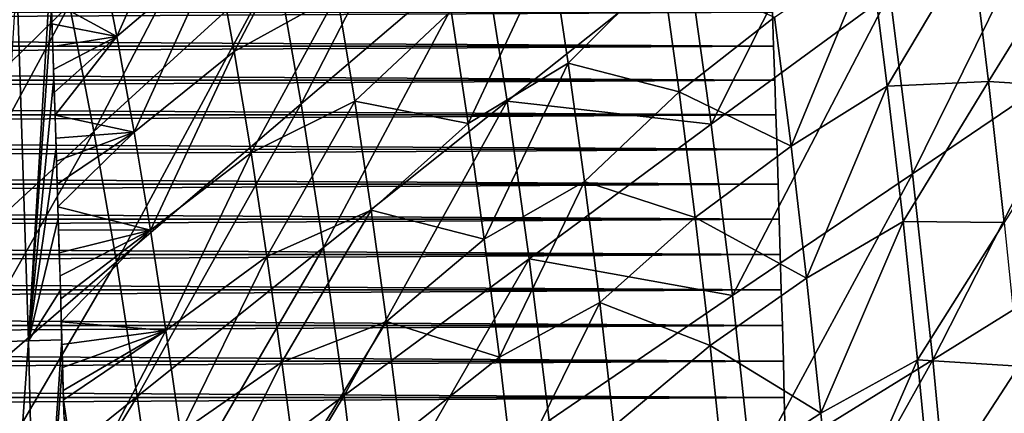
# Model space of a CAD drawing. Header units: millimetres. Extents: x -300 to 300, y -500 to 500.
# Tile 542 of 656: x 122 to 173, y 108 to 129. Entities that reach past the tile are written whole.
import ezdxf

# ---------------------------------------------------------------- set-up
doc = ezdxf.new("R2010")
doc.units = ezdxf.units.MM
doc.header["$LTSCALE"] = 81.481481
for name, color, linetype in [('13', 7, 'CONTINUOUS'), ('19', 7, 'CONTINUOUS'), ('2', 7, 'CONTINUOUS'), ('21', 7, 'CONTINUOUS'), ('5', 7, 'CONTINUOUS'), ('6', 7, 'CONTINUOUS')]:
    doc.layers.add(name, color=color, linetype=linetype)

msp = doc.modelspace()

# ---------------------------------------------------------------- linework, layer by layer
at = {"layer": '13', "color": 7, "linetype": 'CONTINUOUS'}
for points in [[(122.817, 112.198, 58.396), (121.045, 112.148, 58.344), (122.221, 130.901, 58.413), (122.817, 112.198, 58.396)], [(123.945, 130.97, 58.341), (122.817, 112.198, 58.396), (122.221, 130.901, 58.413), (123.945, 130.97, 58.341)], [(124.004, 129.335, 58.34), (122.817, 112.198, 58.396), (123.945, 130.97, 58.341), (124.004, 129.335, 58.34)], [(124.127, 125.779, 58.338), (122.817, 112.198, 58.396), (124.004, 129.335, 58.34), (124.127, 125.779, 58.338)], [(124.245, 122.175, 58.335), (122.817, 112.198, 58.396), (124.127, 125.779, 58.338), (124.245, 122.175, 58.335)], [(124.359, 118.518, 58.332), (122.817, 112.198, 58.396), (124.245, 122.175, 58.335), (124.359, 118.518, 58.332)], [(124.469, 114.806, 58.328), (122.817, 112.198, 58.396), (124.359, 118.518, 58.332), (124.469, 114.806, 58.328)], [(124.541, 112.254, 58.326), (122.817, 112.198, 58.396), (124.469, 114.806, 58.328), (124.541, 112.254, 58.326)], [(122.817, 112.198, 58.396), (121.494, 93.456, 58.321), (121.045, 112.148, 58.344), (122.817, 112.198, 58.396)], [(123.265, 93.494, 58.373), (121.494, 93.456, 58.321), (122.817, 112.198, 58.396), (123.265, 93.494, 58.373)], [(124.541, 112.254, 58.326), (123.265, 93.494, 58.373), (122.817, 112.198, 58.396), (124.541, 112.254, 58.326)], [(124.574, 111.036, 58.324), (123.265, 93.494, 58.373), (124.541, 112.254, 58.326), (124.574, 111.036, 58.324)], [(124.676, 107.205, 58.32), (123.265, 93.494, 58.373), (124.574, 111.036, 58.324), (124.676, 107.205, 58.32)]]:
    msp.add_3dface(points, dxfattribs=at)
at = {"layer": '19', "color": 7, "linetype": 'CONTINUOUS'}
for points in [[(123.598, 135.882, 73.395), (122.162, 142.021, 73.483), (114.236, 126.19, 74.074), (123.598, 135.882, 73.395)], [(136.892, 124.439, 72.347), (144.958, 140.11, 71.541), (135.641, 131.641, 72.435), (136.892, 124.439, 72.347)], [(146.292, 132.453, 71.444), (144.958, 140.11, 71.541), (136.892, 124.439, 72.347), (146.292, 132.453, 71.444)], [(158.053, 123.385, 70.238), (166.013, 139.2, 69.204), (156.85, 131.984, 70.334), (158.053, 123.385, 70.238)], [(167.283, 130.141, 69.1), (166.013, 139.2, 69.204), (158.053, 123.385, 70.238), (167.283, 130.141, 69.1)], [(126.196, 123.009, 73.228), (134.295, 138.627, 72.527), (124.942, 129.545, 73.31), (126.196, 123.009, 73.228)], [(135.641, 131.641, 72.435), (134.295, 138.627, 72.527), (126.196, 123.009, 73.228), (135.641, 131.641, 72.435)], [(168.443, 120.814, 69.003), (176.322, 136.769, 67.847), (167.283, 130.141, 69.1), (168.443, 120.814, 69.003)], [(177.541, 126.977, 67.742), (176.322, 136.769, 67.847), (168.443, 120.814, 69.003), (177.541, 126.977, 67.742)], [(115.48, 120.299, 73.998), (123.598, 135.882, 73.395), (114.236, 126.19, 74.074), (115.48, 120.299, 73.998)], [(124.942, 129.545, 73.31), (123.598, 135.882, 73.395), (115.48, 120.299, 73.998), (124.942, 129.545, 73.31)], [(138.048, 117.019, 72.263), (146.292, 132.453, 71.444), (136.892, 124.439, 72.347), (138.048, 117.019, 72.263)], [(147.525, 124.564, 71.351), (146.292, 132.453, 71.444), (138.048, 117.019, 72.263), (147.525, 124.564, 71.351)], [(147.525, 124.564, 71.351), (156.85, 131.984, 70.334), (146.292, 132.453, 71.444), (147.525, 124.564, 71.351)], [(127.361, 116.272, 73.149), (135.641, 131.641, 72.435), (126.196, 123.009, 73.228), (127.361, 116.272, 73.149)], [(136.892, 124.439, 72.347), (135.641, 131.641, 72.435), (127.361, 116.272, 73.149), (136.892, 124.439, 72.347)], [(158.053, 123.385, 70.238), (156.85, 131.984, 70.334), (147.525, 124.564, 71.351), (158.053, 123.385, 70.238)], [(159.152, 114.535, 70.147), (167.283, 130.141, 69.1), (158.053, 123.385, 70.238), (159.152, 114.535, 70.147)], [(168.443, 120.814, 69.003), (167.283, 130.141, 69.1), (159.152, 114.535, 70.147), (168.443, 120.814, 69.003)], [(116.64, 114.223, 73.926), (124.942, 129.545, 73.31), (115.48, 120.299, 73.998), (116.64, 114.223, 73.926)], [(126.196, 123.009, 73.228), (124.942, 129.545, 73.31), (116.64, 114.223, 73.926), (126.196, 123.009, 73.228)], [(169.493, 111.22, 68.911), (177.541, 126.977, 67.742), (168.443, 120.814, 69.003), (169.493, 111.22, 68.911)], [(178.645, 116.902, 67.643), (177.541, 126.977, 67.742), (169.493, 111.22, 68.911), (178.645, 116.902, 67.643)], [(139.11, 109.381, 72.183), (147.525, 124.564, 71.351), (138.048, 117.019, 72.263), (139.11, 109.381, 72.183)], [(148.659, 116.44, 71.263), (147.525, 124.564, 71.351), (139.11, 109.381, 72.183), (148.659, 116.44, 71.263)], [(148.659, 116.44, 71.263), (158.053, 123.385, 70.238), (147.525, 124.564, 71.351), (148.659, 116.44, 71.263)], [(128.438, 109.333, 73.074), (136.892, 124.439, 72.347), (127.361, 116.272, 73.149), (128.438, 109.333, 73.074)], [(138.048, 117.019, 72.263), (136.892, 124.439, 72.347), (128.438, 109.333, 73.074), (138.048, 117.019, 72.263)], [(117.717, 107.961, 73.856), (126.196, 123.009, 73.228), (116.64, 114.223, 73.926), (117.717, 107.961, 73.856)], [(127.361, 116.272, 73.149), (126.196, 123.009, 73.228), (117.717, 107.961, 73.856), (127.361, 116.272, 73.149)], [(159.152, 114.535, 70.147), (158.053, 123.385, 70.238), (148.659, 116.44, 71.263), (159.152, 114.535, 70.147)], [(160.148, 105.432, 70.062), (168.443, 120.814, 69.003), (159.152, 114.535, 70.147), (160.148, 105.432, 70.062)], [(169.493, 111.22, 68.911), (168.443, 120.814, 69.003), (160.148, 105.432, 70.062), (169.493, 111.22, 68.911)], [(129.428, 102.19, 73.002), (138.048, 117.019, 72.263), (128.438, 109.333, 73.074), (129.428, 102.19, 73.002)], [(139.11, 109.381, 72.183), (138.048, 117.019, 72.263), (129.428, 102.19, 73.002), (139.11, 109.381, 72.183)], [(170.437, 101.354, 68.826), (178.645, 116.902, 67.643), (169.493, 111.22, 68.911), (170.437, 101.354, 68.826)], [(179.636, 106.54, 67.553), (178.645, 116.902, 67.643), (170.437, 101.354, 68.826), (179.636, 106.54, 67.553)], [(140.081, 101.521, 72.108), (148.659, 116.44, 71.263), (139.11, 109.381, 72.183), (140.081, 101.521, 72.108)], [(149.695, 108.081, 71.18), (148.659, 116.44, 71.263), (140.081, 101.521, 72.108), (149.695, 108.081, 71.18)], [(149.695, 108.081, 71.18), (159.152, 114.535, 70.147), (148.659, 116.44, 71.263), (149.695, 108.081, 71.18)], [(118.714, 101.512, 73.789), (127.361, 116.272, 73.149), (117.717, 107.961, 73.856), (118.714, 101.512, 73.789)], [(128.438, 109.333, 73.074), (127.361, 116.272, 73.149), (118.714, 101.512, 73.789), (128.438, 109.333, 73.074)], [(160.148, 105.432, 70.062), (159.152, 114.535, 70.147), (149.695, 108.081, 71.18), (160.148, 105.432, 70.062)], [(161.042, 96.073, 69.984), (169.493, 111.22, 68.911), (160.148, 105.432, 70.062), (161.042, 96.073, 69.984)], [(170.437, 101.354, 68.826), (169.493, 111.22, 68.911), (161.042, 96.073, 69.984), (170.437, 101.354, 68.826)], [(119.629, 94.875, 73.726), (128.438, 109.333, 73.074), (118.714, 101.512, 73.789), (119.629, 94.875, 73.726)], [(129.428, 102.19, 73.002), (128.438, 109.333, 73.074), (119.629, 94.875, 73.726), (129.428, 102.19, 73.002)], [(130.332, 94.842, 72.935), (139.11, 109.381, 72.183), (129.428, 102.19, 73.002), (130.332, 94.842, 72.935)], [(140.081, 101.521, 72.108), (139.11, 109.381, 72.183), (130.332, 94.842, 72.935), (140.081, 101.521, 72.108)]]:
    msp.add_3dface(points, dxfattribs=at)
at = {"layer": '2', "color": 7, "linetype": 'CONTINUOUS'}
for points in [[(161.217, 129.17, 16), (161.278, 127.414, 16), (161.217, 129.171, 11), (161.217, 129.17, 16)], [(161.217, 129.171, 11), (161.278, 127.414, 16), (161.278, 127.414, 11), (161.217, 129.171, 11)], [(161.278, 127.414, 16), (161.339, 125.648, 16), (161.278, 127.414, 11), (161.278, 127.414, 16)], [(161.278, 127.414, 11), (161.339, 125.648, 16), (161.339, 125.648, 11), (161.278, 127.414, 11)], [(161.339, 125.648, 16), (161.398, 123.871, 16), (161.339, 125.648, 11), (161.339, 125.648, 16)], [(161.339, 125.648, 11), (161.398, 123.871, 16), (161.398, 123.872, 11), (161.339, 125.648, 11)], [(161.398, 123.871, 16), (161.457, 122.085, 16), (161.398, 123.872, 11), (161.398, 123.871, 16)], [(161.398, 123.872, 11), (161.457, 122.085, 16), (161.457, 122.086, 11), (161.398, 123.872, 11)], [(161.457, 122.085, 16), (161.514, 120.289, 16), (161.457, 122.086, 11), (161.457, 122.085, 16)], [(161.457, 122.086, 11), (161.514, 120.289, 16), (161.514, 120.289, 11), (161.457, 122.086, 11)], [(161.514, 120.289, 16), (161.57, 118.481, 16), (161.514, 120.289, 11), (161.514, 120.289, 16)], [(161.514, 120.289, 11), (161.57, 118.481, 16), (161.57, 118.482, 11), (161.514, 120.289, 11)], [(161.57, 118.481, 16), (161.625, 116.663, 16), (161.57, 118.482, 11), (161.57, 118.481, 16)], [(161.57, 118.482, 11), (161.625, 116.663, 16), (161.625, 116.664, 11), (161.57, 118.482, 11)], [(161.625, 116.663, 16), (161.68, 114.834, 16), (161.625, 116.664, 11), (161.625, 116.663, 16)], [(161.625, 116.664, 11), (161.68, 114.834, 16), (161.68, 114.835, 11), (161.625, 116.664, 11)], [(161.68, 114.834, 16), (161.733, 112.994, 16), (161.68, 114.835, 11), (161.68, 114.834, 16)], [(161.68, 114.835, 11), (161.733, 112.994, 16), (161.733, 112.994, 11), (161.68, 114.835, 11)], [(161.733, 112.994, 16), (161.785, 111.142, 16), (161.733, 112.994, 11), (161.733, 112.994, 16)], [(161.733, 112.994, 11), (161.785, 111.142, 16), (161.785, 111.142, 11), (161.733, 112.994, 11)], [(161.785, 111.142, 16), (161.835, 109.277, 16), (161.785, 111.142, 11), (161.785, 111.142, 16)], [(161.785, 111.142, 11), (161.835, 109.277, 16), (161.835, 109.278, 11), (161.785, 111.142, 11)], [(161.835, 109.277, 16), (161.885, 107.401, 16), (161.835, 109.278, 11), (161.835, 109.277, 16)], [(161.835, 109.278, 11), (161.885, 107.401, 16), (161.885, 107.401, 11), (161.835, 109.278, 11)]]:
    msp.add_3dface(points, dxfattribs=at)
at = {"layer": '21', "color": 7, "linetype": 'CONTINUOUS'}
for points in [[(127.38, 127.915, 58.079), (126.438, 132.753, 58.141), (131.545, 137.262, 57.711), (127.38, 127.915, 58.079)], [(132.515, 132.257, 57.646), (127.38, 127.915, 58.079), (131.545, 137.262, 57.711), (132.515, 132.257, 57.646)], [(133.436, 127.139, 57.582), (132.515, 132.257, 57.646), (137.81, 135.465, 57.169), (133.436, 127.139, 57.582)], [(138.759, 130.078, 57.102), (133.436, 127.139, 57.582), (137.81, 135.465, 57.169), (138.759, 130.078, 57.102)], [(126.438, 132.753, 58.141), (127.38, 127.915, 58.079), (123.989, 129.749, 58.339), (126.438, 132.753, 58.141)], [(167.149, 125.339, 54.022), (166.277, 132.18, 54.095), (171.51, 132.7, 53.4), (167.149, 125.339, 54.022)], [(172.381, 125.583, 53.325), (167.149, 125.339, 54.022), (171.51, 132.7, 53.4), (172.381, 125.583, 53.325)], [(172.381, 125.583, 53.325), (171.51, 132.7, 53.4), (176.728, 132.635, 52.665), (172.381, 125.583, 53.325)], [(128.274, 122.967, 58.019), (127.38, 127.915, 58.079), (132.515, 132.257, 57.646), (128.274, 122.967, 58.019)], [(133.436, 127.139, 57.582), (128.274, 122.967, 58.019), (132.515, 132.257, 57.646), (133.436, 127.139, 57.582)], [(145.519, 123.412, 56.48), (144.636, 129.244, 56.547), (149.777, 132.53, 56.01), (145.519, 123.412, 56.48)], [(150.673, 126.542, 55.941), (145.519, 123.412, 56.48), (149.777, 132.53, 56.01), (150.673, 126.542, 55.941)], [(150.673, 126.542, 55.941), (149.777, 132.53, 56.01), (155.521, 131.387, 55.391), (150.673, 126.542, 55.941)], [(162.188, 122.242, 54.657), (161.334, 128.912, 54.727), (166.277, 132.18, 54.095), (162.188, 122.242, 54.657)], [(167.149, 125.339, 54.022), (162.188, 122.242, 54.657), (166.277, 132.18, 54.095), (167.149, 125.339, 54.022)], [(177.591, 125.254, 52.59), (172.381, 125.583, 53.325), (176.728, 132.635, 52.665), (177.591, 125.254, 52.59)], [(156.405, 125.049, 55.321), (150.673, 126.542, 55.941), (155.521, 131.387, 55.391), (156.405, 125.049, 55.321)], [(161.334, 128.912, 54.727), (156.405, 125.049, 55.321), (155.521, 131.387, 55.391), (161.334, 128.912, 54.727)], [(123.989, 129.749, 58.339), (127.38, 127.915, 58.079), (124.031, 128.569, 58.338), (123.989, 129.749, 58.339)], [(134.307, 121.907, 57.521), (133.436, 127.139, 57.582), (138.759, 130.078, 57.102), (134.307, 121.907, 57.521)], [(139.657, 124.57, 57.037), (134.307, 121.907, 57.521), (138.759, 130.078, 57.102), (139.657, 124.57, 57.037)], [(139.657, 124.57, 57.037), (138.759, 130.078, 57.102), (144.636, 129.244, 56.547), (139.657, 124.57, 57.037)], [(145.519, 123.412, 56.48), (139.657, 124.57, 57.037), (144.636, 129.244, 56.547), (145.519, 123.412, 56.48)], [(161.334, 128.912, 54.727), (162.188, 122.242, 54.657), (156.405, 125.049, 55.321), (161.334, 128.912, 54.727)], [(124.031, 128.569, 58.338), (127.38, 127.915, 58.079), (124.072, 127.388, 58.338), (124.031, 128.569, 58.338)], [(124.072, 127.388, 58.338), (127.38, 127.915, 58.079), (124.112, 126.207, 58.337), (124.072, 127.388, 58.338)], [(124.112, 126.207, 58.337), (127.38, 127.915, 58.079), (124.152, 125.025, 58.336), (124.112, 126.207, 58.337)], [(124.152, 125.025, 58.336), (127.38, 127.915, 58.079), (124.191, 123.843, 58.335), (124.152, 125.025, 58.336)], [(127.38, 127.915, 58.079), (128.274, 122.967, 58.019), (124.191, 123.843, 58.335), (127.38, 127.915, 58.079)], [(129.12, 117.909, 57.961), (128.274, 122.967, 58.019), (133.436, 127.139, 57.582), (129.12, 117.909, 57.961)], [(134.307, 121.907, 57.521), (129.12, 117.909, 57.961), (133.436, 127.139, 57.582), (134.307, 121.907, 57.521)], [(146.348, 117.452, 56.416), (145.519, 123.412, 56.48), (150.673, 126.542, 55.941), (146.348, 117.452, 56.416)], [(151.515, 120.424, 55.875), (146.348, 117.452, 56.416), (150.673, 126.542, 55.941), (151.515, 120.424, 55.875)], [(151.515, 120.424, 55.875), (150.673, 126.542, 55.941), (156.405, 125.049, 55.321), (151.515, 120.424, 55.875)], [(167.962, 118.352, 53.953), (167.149, 125.339, 54.022), (172.381, 125.583, 53.325), (167.962, 118.352, 53.953)], [(173.191, 118.315, 53.255), (167.962, 118.352, 53.953), (172.381, 125.583, 53.325), (173.191, 118.315, 53.255)], [(173.191, 118.315, 53.255), (172.381, 125.583, 53.325), (177.591, 125.254, 52.59), (173.191, 118.315, 53.255)], [(157.233, 118.573, 55.253), (151.515, 120.424, 55.875), (156.405, 125.049, 55.321), (157.233, 118.573, 55.253)], [(162.188, 122.242, 54.657), (157.233, 118.573, 55.253), (156.405, 125.049, 55.321), (162.188, 122.242, 54.657)], [(162.985, 115.428, 54.589), (162.188, 122.242, 54.657), (167.149, 125.339, 54.022), (162.985, 115.428, 54.589)], [(167.962, 118.352, 53.953), (162.985, 115.428, 54.589), (167.149, 125.339, 54.022), (167.962, 118.352, 53.953)], [(135.13, 116.561, 57.461), (134.307, 121.907, 57.521), (139.657, 124.57, 57.037), (135.13, 116.561, 57.461)], [(140.503, 118.941, 56.974), (135.13, 116.561, 57.461), (139.657, 124.57, 57.037), (140.503, 118.941, 56.974)], [(140.503, 118.941, 56.974), (139.657, 124.57, 57.037), (145.519, 123.412, 56.48), (140.503, 118.941, 56.974)], [(124.191, 123.843, 58.335), (128.274, 122.967, 58.019), (124.229, 122.661, 58.335), (124.191, 123.843, 58.335)], [(146.348, 117.452, 56.416), (140.503, 118.941, 56.974), (145.519, 123.412, 56.48), (146.348, 117.452, 56.416)], [(124.229, 122.661, 58.335), (128.274, 122.967, 58.019), (124.267, 121.478, 58.334), (124.229, 122.661, 58.335)], [(124.267, 121.478, 58.334), (128.274, 122.967, 58.019), (124.304, 120.294, 58.333), (124.267, 121.478, 58.334)], [(124.304, 120.294, 58.333), (128.274, 122.967, 58.019), (124.341, 119.111, 58.332), (124.304, 120.294, 58.333)], [(128.274, 122.967, 58.019), (129.12, 117.909, 57.961), (124.341, 119.111, 58.332), (128.274, 122.967, 58.019)], [(162.188, 122.242, 54.657), (162.985, 115.428, 54.589), (157.233, 118.573, 55.253), (162.188, 122.242, 54.657)], [(129.918, 112.739, 57.904), (129.12, 117.909, 57.961), (134.307, 121.907, 57.521), (129.918, 112.739, 57.904)], [(135.13, 116.561, 57.461), (129.918, 112.739, 57.904), (134.307, 121.907, 57.521), (135.13, 116.561, 57.461)], [(147.125, 111.363, 56.355), (146.348, 117.452, 56.416), (151.515, 120.424, 55.875), (147.125, 111.363, 56.355)], [(152.304, 114.176, 55.811), (147.125, 111.363, 56.355), (151.515, 120.424, 55.875), (152.304, 114.176, 55.811)], [(152.304, 114.176, 55.811), (151.515, 120.424, 55.875), (157.233, 118.573, 55.253), (152.304, 114.176, 55.811)], [(124.341, 119.111, 58.332), (129.12, 117.909, 57.961), (124.377, 117.926, 58.331), (124.341, 119.111, 58.332)], [(135.904, 111.099, 57.404), (135.13, 116.561, 57.461), (140.503, 118.941, 56.974), (135.904, 111.099, 57.404)], [(141.298, 113.189, 56.913), (135.904, 111.099, 57.404), (140.503, 118.941, 56.974), (141.298, 113.189, 56.913)], [(141.298, 113.189, 56.913), (140.503, 118.941, 56.974), (146.348, 117.452, 56.416), (141.298, 113.189, 56.913)], [(158.004, 111.96, 55.189), (152.304, 114.176, 55.811), (157.233, 118.573, 55.253), (158.004, 111.96, 55.189)], [(162.985, 115.428, 54.589), (158.004, 111.96, 55.189), (157.233, 118.573, 55.253), (162.985, 115.428, 54.589)], [(124.377, 117.926, 58.331), (129.12, 117.909, 57.961), (124.412, 116.742, 58.33), (124.377, 117.926, 58.331)], [(163.725, 108.47, 54.526), (162.985, 115.428, 54.589), (167.962, 118.352, 53.953), (163.725, 108.47, 54.526)], [(168.716, 111.217, 53.887), (163.725, 108.47, 54.526), (167.962, 118.352, 53.953), (168.716, 111.217, 53.887)], [(168.716, 111.217, 53.887), (167.962, 118.352, 53.953), (173.191, 118.315, 53.255), (168.716, 111.217, 53.887)], [(173.942, 110.892, 53.188), (168.716, 111.217, 53.887), (173.191, 118.315, 53.255), (173.942, 110.892, 53.188)], [(124.412, 116.742, 58.33), (129.12, 117.909, 57.961), (124.447, 115.557, 58.329), (124.412, 116.742, 58.33)], [(124.447, 115.557, 58.329), (129.12, 117.909, 57.961), (124.481, 114.372, 58.328), (124.447, 115.557, 58.329)], [(124.481, 114.372, 58.328), (129.12, 117.909, 57.961), (124.515, 113.187, 58.326), (124.481, 114.372, 58.328)], [(129.12, 117.909, 57.961), (129.918, 112.739, 57.904), (124.515, 113.187, 58.326), (129.12, 117.909, 57.961)], [(147.125, 111.363, 56.355), (141.298, 113.189, 56.913), (146.348, 117.452, 56.416), (147.125, 111.363, 56.355)], [(130.67, 107.458, 57.85), (129.918, 112.739, 57.904), (135.13, 116.561, 57.461), (130.67, 107.458, 57.85)], [(135.904, 111.099, 57.404), (130.67, 107.458, 57.85), (135.13, 116.561, 57.461), (135.904, 111.099, 57.404)], [(162.985, 115.428, 54.589), (163.725, 108.47, 54.526), (158.004, 111.96, 55.189), (162.985, 115.428, 54.589)], [(147.85, 105.146, 56.296), (147.125, 111.363, 56.355), (152.304, 114.176, 55.811), (147.85, 105.146, 56.296)], [(153.04, 107.795, 55.751), (147.85, 105.146, 56.296), (152.304, 114.176, 55.811), (153.04, 107.795, 55.751)], [(153.04, 107.795, 55.751), (152.304, 114.176, 55.811), (158.004, 111.96, 55.189), (153.04, 107.795, 55.751)], [(124.515, 113.187, 58.326), (129.918, 112.739, 57.904), (124.548, 112.001, 58.325), (124.515, 113.187, 58.326)], [(136.631, 105.521, 57.349), (135.904, 111.099, 57.404), (141.298, 113.189, 56.913), (136.631, 105.521, 57.349)], [(142.042, 107.314, 56.856), (136.631, 105.521, 57.349), (141.298, 113.189, 56.913), (142.042, 107.314, 56.856)], [(142.042, 107.314, 56.856), (141.298, 113.189, 56.913), (147.125, 111.363, 56.355), (142.042, 107.314, 56.856)], [(124.548, 112.001, 58.325), (129.918, 112.739, 57.904), (124.58, 110.816, 58.324), (124.548, 112.001, 58.325)], [(129.918, 112.739, 57.904), (124.612, 109.629, 58.323), (124.58, 110.816, 58.324), (129.918, 112.739, 57.904)], [(124.625, 109.16, 58.322), (124.612, 109.629, 58.323), (129.918, 112.739, 57.904), (124.625, 109.16, 58.322)], [(125.359, 104.052, 58.27), (124.625, 109.16, 58.322), (129.918, 112.739, 57.904), (125.359, 104.052, 58.27)], [(130.67, 107.458, 57.85), (125.359, 104.052, 58.27), (129.918, 112.739, 57.904), (130.67, 107.458, 57.85)], [(158.721, 105.206, 55.128), (153.04, 107.795, 55.751), (158.004, 111.96, 55.189), (158.721, 105.206, 55.128)], [(163.725, 108.47, 54.526), (158.721, 105.206, 55.128), (158.004, 111.96, 55.189), (163.725, 108.47, 54.526)], [(147.85, 105.146, 56.296), (142.042, 107.314, 56.856), (147.125, 111.363, 56.355), (147.85, 105.146, 56.296)], [(131.375, 102.065, 57.798), (130.67, 107.458, 57.85), (135.904, 111.099, 57.404), (131.375, 102.065, 57.798)], [(136.631, 105.521, 57.349), (131.375, 102.065, 57.798), (135.904, 111.099, 57.404), (136.631, 105.521, 57.349)], [(164.408, 101.368, 54.465), (163.725, 108.47, 54.526), (168.716, 111.217, 53.887), (164.408, 101.368, 54.465)], [(169.414, 103.934, 53.824), (164.408, 101.368, 54.465), (168.716, 111.217, 53.887), (169.414, 103.934, 53.824)], [(169.414, 103.934, 53.824), (168.716, 111.217, 53.887), (173.942, 110.892, 53.188), (169.414, 103.934, 53.824)], [(174.633, 103.316, 53.124), (169.414, 103.934, 53.824), (173.942, 110.892, 53.188), (174.633, 103.316, 53.124)], [(124.625, 109.16, 58.322), (125.359, 104.052, 58.27), (124.644, 108.443, 58.321), (124.625, 109.16, 58.322)], [(163.725, 108.47, 54.526), (164.408, 101.368, 54.465), (158.721, 105.206, 55.128), (163.725, 108.47, 54.526)]]:
    msp.add_3dface(points, dxfattribs=at)
at = {"layer": '5', "color": 7, "linetype": 'CONTINUOUS'}
for points in [[(161.278, 127.414, 11), (-161.278, 127.414, 11), (-161.217, 129.17, 11), (161.278, 127.414, 11)], [(161.217, 129.171, 11), (161.278, 127.414, 11), (-161.217, 129.17, 11), (161.217, 129.171, 11)], [(161.339, 125.648, 11), (-161.339, 125.648, 11), (-161.278, 127.414, 11), (161.339, 125.648, 11)], [(161.278, 127.414, 11), (161.339, 125.648, 11), (-161.278, 127.414, 11), (161.278, 127.414, 11)], [(161.398, 123.872, 11), (-161.398, 123.871, 11), (-161.339, 125.648, 11), (161.398, 123.872, 11)], [(161.339, 125.648, 11), (161.398, 123.872, 11), (-161.339, 125.648, 11), (161.339, 125.648, 11)], [(161.457, 122.086, 11), (-161.457, 122.085, 11), (-161.398, 123.871, 11), (161.457, 122.086, 11)], [(161.398, 123.872, 11), (161.457, 122.086, 11), (-161.398, 123.871, 11), (161.398, 123.872, 11)], [(161.514, 120.289, 11), (-161.514, 120.289, 11), (-161.457, 122.085, 11), (161.514, 120.289, 11)], [(161.457, 122.086, 11), (161.514, 120.289, 11), (-161.457, 122.085, 11), (161.457, 122.086, 11)], [(161.57, 118.482, 11), (-161.57, 118.481, 11), (-161.514, 120.289, 11), (161.57, 118.482, 11)], [(161.514, 120.289, 11), (161.57, 118.482, 11), (-161.514, 120.289, 11), (161.514, 120.289, 11)], [(161.625, 116.664, 11), (-161.625, 116.663, 11), (-161.57, 118.481, 11), (161.625, 116.664, 11)], [(161.57, 118.482, 11), (161.625, 116.664, 11), (-161.57, 118.481, 11), (161.57, 118.482, 11)], [(161.68, 114.835, 11), (-161.68, 114.834, 11), (-161.625, 116.663, 11), (161.68, 114.835, 11)], [(161.625, 116.664, 11), (161.68, 114.835, 11), (-161.625, 116.663, 11), (161.625, 116.664, 11)], [(161.733, 112.994, 11), (-161.733, 112.994, 11), (-161.68, 114.834, 11), (161.733, 112.994, 11)], [(161.68, 114.835, 11), (161.733, 112.994, 11), (-161.68, 114.834, 11), (161.68, 114.835, 11)], [(161.785, 111.142, 11), (-161.785, 111.142, 11), (-161.733, 112.994, 11), (161.785, 111.142, 11)], [(161.733, 112.994, 11), (161.785, 111.142, 11), (-161.733, 112.994, 11), (161.733, 112.994, 11)], [(161.835, 109.278, 11), (-161.835, 109.277, 11), (-161.785, 111.142, 11), (161.835, 109.278, 11)], [(161.785, 111.142, 11), (161.835, 109.278, 11), (-161.785, 111.142, 11), (161.785, 111.142, 11)], [(161.885, 107.401, 11), (-161.885, 107.401, 11), (-161.835, 109.277, 11), (161.885, 107.401, 11)], [(161.835, 109.278, 11), (161.885, 107.401, 11), (-161.835, 109.277, 11), (161.835, 109.278, 11)]]:
    msp.add_3dface(points, dxfattribs=at)
at = {"layer": '6', "color": 7, "linetype": 'CONTINUOUS'}
for points in [[(161.217, 129.17, 16), (-161.217, 129.171, 16), (-161.278, 127.414, 16), (161.217, 129.17, 16)], [(161.278, 127.414, 16), (161.217, 129.17, 16), (-161.278, 127.414, 16), (161.278, 127.414, 16)], [(161.339, 125.648, 16), (161.278, 127.414, 16), (-161.339, 125.648, 16), (161.339, 125.648, 16)], [(161.278, 127.414, 16), (-161.278, 127.414, 16), (-161.339, 125.648, 16), (161.278, 127.414, 16)], [(161.398, 123.871, 16), (161.339, 125.648, 16), (-161.398, 123.872, 16), (161.398, 123.871, 16)], [(161.339, 125.648, 16), (-161.339, 125.648, 16), (-161.398, 123.872, 16), (161.339, 125.648, 16)], [(161.398, 123.871, 16), (-161.398, 123.872, 16), (-161.457, 122.086, 16), (161.398, 123.871, 16)], [(161.457, 122.085, 16), (161.398, 123.871, 16), (-161.457, 122.086, 16), (161.457, 122.085, 16)], [(161.457, 122.085, 16), (-161.457, 122.086, 16), (-161.514, 120.289, 16), (161.457, 122.085, 16)], [(161.514, 120.289, 16), (161.457, 122.085, 16), (-161.514, 120.289, 16), (161.514, 120.289, 16)], [(161.57, 118.481, 16), (161.514, 120.289, 16), (-161.57, 118.482, 16), (161.57, 118.481, 16)], [(161.514, 120.289, 16), (-161.514, 120.289, 16), (-161.57, 118.482, 16), (161.514, 120.289, 16)], [(161.57, 118.481, 16), (-161.57, 118.482, 16), (-161.625, 116.664, 16), (161.57, 118.481, 16)], [(161.625, 116.663, 16), (161.57, 118.481, 16), (-161.625, 116.664, 16), (161.625, 116.663, 16)], [(161.625, 116.663, 16), (-161.625, 116.664, 16), (-161.68, 114.835, 16), (161.625, 116.663, 16)], [(161.68, 114.834, 16), (161.625, 116.663, 16), (-161.68, 114.835, 16), (161.68, 114.834, 16)], [(161.68, 114.834, 16), (-161.68, 114.835, 16), (-161.733, 112.994, 16), (161.68, 114.834, 16)], [(161.733, 112.994, 16), (161.68, 114.834, 16), (-161.733, 112.994, 16), (161.733, 112.994, 16)], [(161.785, 111.142, 16), (161.733, 112.994, 16), (-161.785, 111.142, 16), (161.785, 111.142, 16)], [(161.733, 112.994, 16), (-161.733, 112.994, 16), (-161.785, 111.142, 16), (161.733, 112.994, 16)], [(161.835, 109.277, 16), (161.785, 111.142, 16), (-161.835, 109.278, 16), (161.835, 109.277, 16)], [(161.785, 111.142, 16), (-161.785, 111.142, 16), (-161.835, 109.278, 16), (161.785, 111.142, 16)], [(161.835, 109.277, 16), (-161.835, 109.278, 16), (-161.885, 107.401, 16), (161.835, 109.277, 16)], [(161.885, 107.401, 16), (161.835, 109.277, 16), (-161.885, 107.401, 16), (161.885, 107.401, 16)]]:
    msp.add_3dface(points, dxfattribs=at)

doc.saveas('drawing.dxf')
